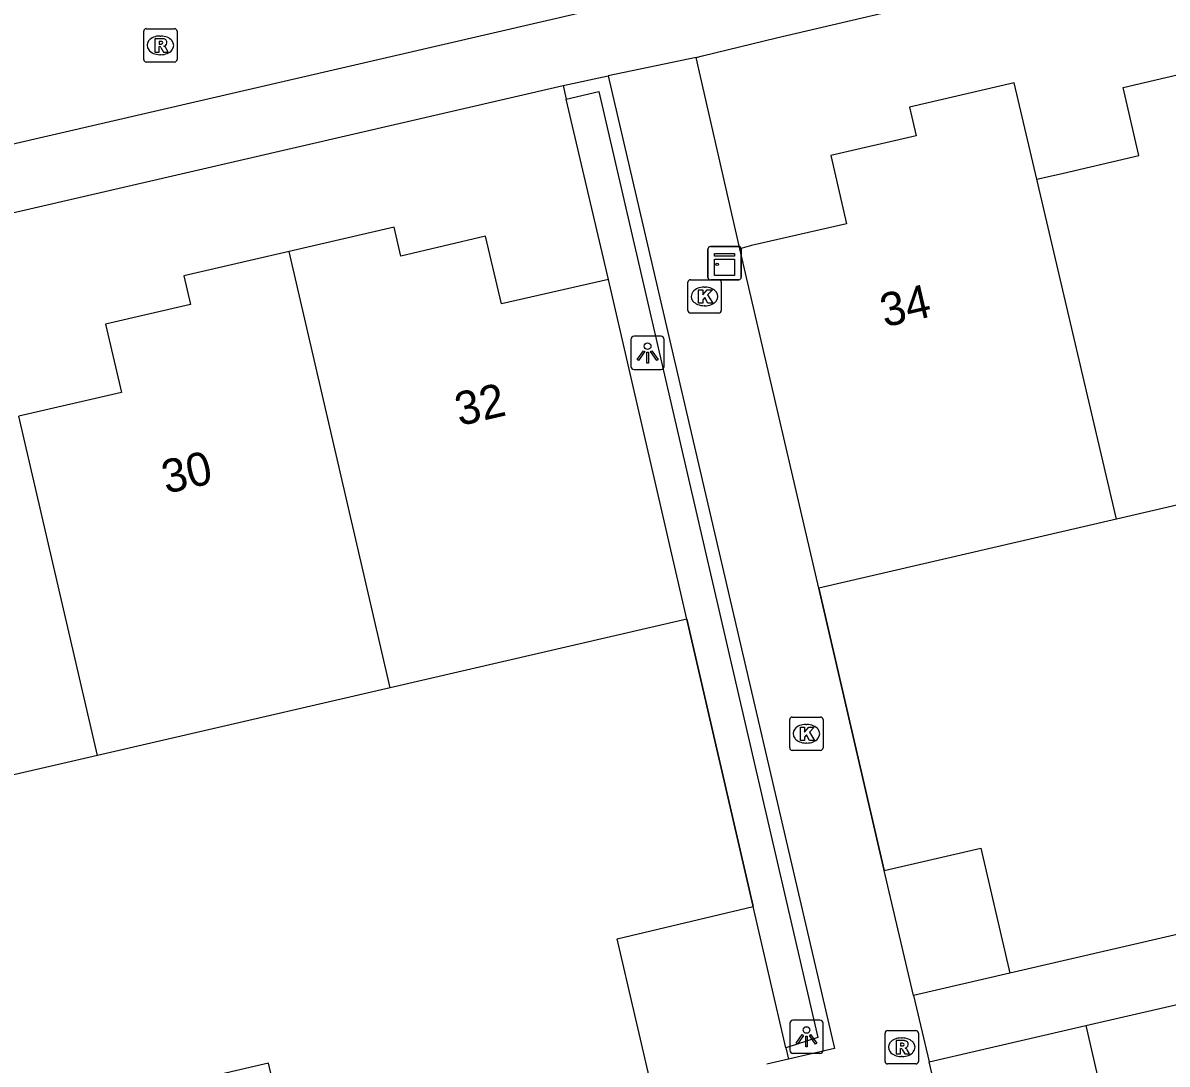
# Model space of a CAD drawing. Extents: x 156414 to 157775, y 382335 to 383765.
# Drawn here: x 156836.53 to 156870.84, y 382800.66 to 382831.88 of the extents above; entities that cross this region are included whole.
import ezdxf

# ---------------------------------------------------------------- set-up
doc = ezdxf.new("R2010")
doc.units = 0
for name, color, linetype in [('IMGEO_Groenvoorziening', 7, 'Continuous'), ('IMGEO_Kast', 7, 'Continuous'), ('IMGEO_Kolk', 7, 'Continuous'), ('IMGEO_Lichtpunt', 7, 'Continuous'), ('IMGEO_Muur', 7, 'Continuous'), ('IMGEO_Pand', 7, 'Continuous'), ('IMGEO_Pand_nummerreeks', 7, 'Continuous'), ('IMGEO_Rijbaan_lokaal_gesloten', 7, 'Continuous'), ('IMGEO_Rioolput', 7, 'Continuous'), ('IMGEO_Voetpad_open', 7, 'Continuous')]:
    doc.layers.add(name, color=color, linetype=linetype)

msp = doc.modelspace()

# ---------------------------------------------------------------- linework, layer by layer
at = {"layer": 'IMGEO_Groenvoorziening'}
for points in [[(156854.088, 382824.184), (156852.823, 382829.586)], [(156858.429, 382805.383), (156856.435, 382813.996)]]:
    msp.add_lwpolyline(points, dxfattribs=at)
at = {"layer": 'IMGEO_Kast'}
for p, q in [((156857.069, 382824.248), (156857.069, 382825.089)), ((156857.069, 382825.089), (156857.069, 382824.248)), ((156857.144, 382825.173), (156857.985, 382825.173)), ((156857.985, 382825.173), (156857.144, 382825.173)), ((156858.069, 382825.098), (156858.069, 382824.257)), ((156858.069, 382824.257), (156858.069, 382825.098)), ((156857.994, 382824.173), (156857.153, 382824.173)), ((156857.153, 382824.173), (156857.994, 382824.173))]:
    msp.add_line(p, q, dxfattribs=at)
for points in [[(156857.264, 382824.963), (156857.864, 382824.963), (156857.864, 382824.878), (156857.264, 382824.878), (156857.264, 382824.963)], [(156857.264, 382824.788), (156857.864, 382824.788), (156857.864, 382824.299), (156857.264, 382824.299), (156857.264, 382824.788)]]:
    msp.add_lwpolyline(points, dxfattribs=at)
msp.add_circle((156857.348, 382824.637), 0.0377, dxfattribs=at)
for centre, start, end in [((156857.147, 382825.095), 92.4484, 184.2845), ((156857.147, 382825.095), 92.4484, 184.2845), ((156857.991, 382825.095), 2.4484, 94.2845), ((156857.991, 382825.095), 2.4484, 94.2845), ((156857.147, 382824.251), 182.4484, 274.2845), ((156857.147, 382824.251), 182.4484, 274.2845), ((156857.991, 382824.251), 272.4484, 4.2845), ((156857.991, 382824.251), 272.4484, 4.2845)]:
    msp.add_arc(centre, 0.0779, start, end, dxfattribs=at)
at = {"layer": 'IMGEO_Kolk'}
for p, q in [((156856.47, 382823.25), (156856.47, 382824.102)), ((156856.545, 382824.176), (156857.397, 382824.176)), ((156857.471, 382824.102), (156857.471, 382823.25)), ((156856.958, 382823.956), (156856.983, 382823.956)), ((156856.981, 382823.396), (156856.956, 382823.396)), ((156857.397, 382823.176), (156856.545, 382823.176)), ((156859.522, 382810.138), (156859.522, 382810.99)), ((156859.597, 382811.064), (156860.449, 382811.064)), ((156860.523, 382810.99), (156860.523, 382810.138)), ((156860.01, 382810.844), (156860.035, 382810.844)), ((156860.033, 382810.284), (156860.008, 382810.284)), ((156860.449, 382810.064), (156859.597, 382810.064))]:
    msp.add_line(p, q, dxfattribs=at)
for points in [[(156856.47, 382823.25), (156856.47, 382824.102)], [(156856.545, 382824.176), (156857.397, 382824.176)], [(156857.471, 382824.102), (156857.471, 382823.25)], [(156856.791, 382823.876), (156856.914, 382823.876), (156856.914, 382823.725), (156857.044, 382823.876), (156857.208, 382823.876), (156857.062, 382823.725), (156857.215, 382823.476), (156857.063, 382823.476), (156856.978, 382823.64), (156856.914, 382823.573), (156856.914, 382823.476), (156856.791, 382823.476), (156856.791, 382823.876)], [(156857.397, 382823.176), (156856.545, 382823.176)], [(156859.522, 382810.138), (156859.522, 382810.99)], [(156859.597, 382811.064), (156860.449, 382811.064)], [(156860.523, 382810.99), (156860.523, 382810.138)], [(156859.843, 382810.764), (156859.966, 382810.764), (156859.966, 382810.613), (156860.096, 382810.764), (156860.26, 382810.764), (156860.114, 382810.613), (156860.267, 382810.364), (156860.115, 382810.364), (156860.03, 382810.528), (156859.966, 382810.461), (156859.966, 382810.364), (156859.843, 382810.364), (156859.843, 382810.764)], [(156860.449, 382810.064), (156859.597, 382810.064)]]:
    msp.add_lwpolyline(points, dxfattribs=at)
for centre, start, end in [((156856.547, 382824.1), 91.552, 178.448), ((156856.547, 382824.1), 91.552, 178.448), ((156857.395, 382824.1), 1.552, 88.448), ((156857.395, 382824.1), 1.552, 88.448), ((156856.547, 382823.252), 181.552, 268.448), ((156856.547, 382823.252), 181.552, 268.448), ((156857.395, 382823.252), 271.552, 358.448), ((156857.395, 382823.252), 271.552, 358.448), ((156859.599, 382810.988), 91.552, 178.448), ((156859.599, 382810.988), 91.552, 178.448), ((156860.447, 382810.988), 1.552, 88.448), ((156860.447, 382810.988), 1.552, 88.448), ((156859.599, 382810.14), 181.552, 268.448), ((156859.599, 382810.14), 181.552, 268.448), ((156860.447, 382810.14), 271.552, 358.448), ((156860.447, 382810.14), 271.552, 358.448)]:
    msp.add_arc(centre, 0.0765, start, end, dxfattribs=at)
for centre, major_axis, ratio, start_param, end_param in [((156856.957, 382823.676), (-0.387, 0.002), 0.722429, 4.712389, 7.853982), ((156856.982, 382823.676), (-0.39, 0.002), 0.717154, 1.570796, 4.712389), ((156860.009, 382810.564), (-0.387, 0.002), 0.722429, 4.712389, 7.853982), ((156860.034, 382810.564), (-0.39, 0.002), 0.717154, 1.570796, 4.712389)]:
    msp.add_ellipse(centre, major_axis=major_axis, ratio=ratio, start_param=start_param, end_param=end_param, dxfattribs=at)
at = {"layer": 'IMGEO_Lichtpunt'}
for p, q in [((156854.763, 382822.385), (156854.763, 382821.578)), ((156854.763, 382822.385), (156854.763, 382821.578)), ((156855.665, 382822.48), (156854.857, 382822.48)), ((156855.665, 382822.48), (156854.857, 382822.48)), ((156855.759, 382821.578), (156855.759, 382822.385)), ((156855.759, 382821.578), (156855.759, 382822.385)), ((156854.857, 382821.484), (156855.665, 382821.484)), ((156854.857, 382821.484), (156855.665, 382821.484)), ((156859.527, 382801.882), (156859.527, 382801.075)), ((156859.527, 382801.882), (156859.527, 382801.075)), ((156860.429, 382801.977), (156859.621, 382801.977)), ((156860.429, 382801.977), (156859.621, 382801.977)), ((156860.523, 382801.075), (156860.523, 382801.882)), ((156860.523, 382801.075), (156860.523, 382801.882)), ((156859.621, 382800.981), (156860.429, 382800.981)), ((156859.621, 382800.981), (156860.429, 382800.981))]:
    msp.add_line(p, q, dxfattribs=at)
for points in [[(156855.137, 382822.049), (156855.176, 382822.021), (156854.988, 382821.759), (156854.95, 382821.786), (156855.137, 382822.049)], [(156855.239, 382822.001), (156855.286, 382822.001), (156855.286, 382821.679), (156855.239, 382821.679), (156855.239, 382822.001)], [(156855.349, 382822.021), (156855.387, 382822.048), (156855.574, 382821.786), (156855.535, 382821.758), (156855.349, 382822.021)], [(156859.901, 382801.546), (156859.94, 382801.518), (156859.752, 382801.256), (156859.714, 382801.283), (156859.901, 382801.546)], [(156860.003, 382801.498), (156860.05, 382801.498), (156860.05, 382801.176), (156860.003, 382801.176), (156860.003, 382801.498)], [(156860.113, 382801.518), (156860.151, 382801.545), (156860.338, 382801.283), (156860.299, 382801.255), (156860.113, 382801.518)]]:
    msp.add_lwpolyline(points, dxfattribs=at)
for centre in [(156855.262, 382822.183), (156860.026, 382801.68)]:
    msp.add_circle(centre, 0.0994, dxfattribs=at)
for centre, start, end in [((156854.857, 382822.385), 90, 180), ((156854.857, 382822.385), 90, 180), ((156855.665, 382822.385), 0, 90), ((156855.665, 382822.385), 0, 90), ((156854.857, 382821.578), 180, 270), ((156854.857, 382821.578), 180, 270), ((156855.665, 382821.578), 270, 0), ((156855.665, 382821.578), 270, 360), ((156859.621, 382801.882), 90, 180), ((156859.621, 382801.882), 90, 180), ((156860.429, 382801.882), 0, 90), ((156860.429, 382801.882), 0, 90), ((156859.621, 382801.075), 180, 270), ((156859.621, 382801.075), 180, 270), ((156860.429, 382801.075), 270, 0), ((156860.429, 382801.075), 270, 360)]:
    msp.add_arc(centre, 0.0946, start, end, dxfattribs=at)
at = {"layer": 'IMGEO_Muur'}
for points in [[(156852.727, 382829.996), (156854.08, 382830.294)], [(156854.08, 382830.294), (156860.871, 382801.126), (156859.483, 382800.805)], [(156852.727, 382829.996), (156852.823, 382829.586)], [(156852.823, 382829.586), (156853.8, 382829.822), (156860.37, 382801.457), (156859.404, 382801.15)], [(156862.355, 382806.461), (156860.401, 382814.925)], [(156856.435, 382813.996), (156858.429, 382805.383)]]:
    msp.add_lwpolyline(points, dxfattribs=at)
at = {"layer": 'IMGEO_Pand'}
for points in [[(156866.935, 382827.191), (156867.151, 382827.241), (156867.738, 382827.376), (156869.996, 382827.897), (156869.524, 382829.944), (156872.086, 382830.535), (156871.889, 382831.393), (156875.024, 382832.117), (156875.698, 382829.25)], [(156866.935, 382827.191), (156866.258, 382830.078), (156863.117, 382829.352), (156863.315, 382828.495), (156860.753, 382827.902), (156861.226, 382825.856), (156858.381, 382825.198), (156858.233, 382825.158), (156858.03, 382825.104)], [(156869.326, 382817.001), (156866.935, 382827.191)], [(156854.088, 382824.184), (156850.878, 382823.45), (156850.4, 382825.479), (156847.859, 382824.88), (156847.662, 382825.748), (156844.51, 382825.019)], [(156844.51, 382825.019), (156841.353, 382824.289), (156841.551, 382823.431), (156839.009, 382822.843), (156839.482, 382820.797), (156836.409, 382820.086)], [(156847.542, 382811.941), (156844.51, 382825.019)], [(156860.401, 382814.925), (156858.03, 382825.104)], [(156856.435, 382813.996), (156854.088, 382824.184)], [(156838.763, 382809.913), (156836.409, 382820.086)], [(156878.096, 382819.04), (156869.326, 382817.001)], [(156869.326, 382817.001), (156860.401, 382814.925)], [(156856.435, 382813.996), (156847.542, 382811.941)], [(156847.542, 382811.941), (156838.763, 382809.913)], [(156838.763, 382809.913), (156830.005, 382807.89)], [(156862.355, 382806.461), (156865.257, 382807.132), (156866.124, 382803.38)], [(156863.234, 382802.713), (156862.355, 382806.461)], [(156855.404, 382799.852), (156854.352, 382804.41), (156858.429, 382805.383)], [(156859.404, 382801.15), (156858.429, 382805.383)], [(156866.124, 382803.38), (156863.234, 382802.713)], [(156863.704, 382800.728), (156868.402, 382801.813)], [(156868.402, 382801.813), (156868.894, 382799.682), (156864.203, 382798.597)], [(156859.404, 382801.15), (156859.483, 382800.805)], [(156841.795, 382796.81), (156844.638, 382797.466), (156843.896, 382800.683), (156841.051, 382800.027)], [(156859.483, 382800.805), (156858.834, 382800.653)], [(156864.203, 382798.597), (156863.704, 382800.728)]]:
    msp.add_lwpolyline(points, dxfattribs=at)
at = {"layer": 'IMGEO_Rijbaan_lokaal_gesloten'}
msp.add_lwpolyline([(156926.664, 382849.268), (156923.197, 382848.454), (156856.378, 382832.904), (156817.084, 382823.811), (156780.281, 382815.295), (156707.464, 382798.538)], dxfattribs=at)
at = {"layer": 'IMGEO_Rioolput'}
for p, q in [((156840.149, 382830.778), (156840.149, 382831.63)), ((156840.224, 382831.704), (156841.076, 382831.704)), ((156841.15, 382831.63), (156841.15, 382830.778)), ((156840.637, 382831.484), (156840.662, 382831.484)), ((156840.66, 382830.924), (156840.635, 382830.924)), ((156841.076, 382830.704), (156840.224, 382830.704)), ((156862.381, 382800.737), (156862.381, 382801.589)), ((156862.456, 382801.663), (156863.308, 382801.663)), ((156862.869, 382801.443), (156862.894, 382801.443)), ((156863.382, 382801.589), (156863.382, 382800.737)), ((156863.308, 382800.663), (156862.456, 382800.663)), ((156862.892, 382800.883), (156862.867, 382800.883))]:
    msp.add_line(p, q, dxfattribs=at)
for points in [[(156840.149, 382830.778), (156840.149, 382831.63)], [(156840.224, 382831.704), (156841.076, 382831.704)], [(156841.15, 382831.63), (156841.15, 382830.778)], [(156840.738, 382831.402), (156840.486, 382831.404), (156840.486, 382831.004)], [(156840.664, 382831.323), (156840.61, 382831.323), (156840.61, 382831.242)], [(156840.61, 382831.242), (156840.662, 382831.242)], [(156840.486, 382831.004), (156840.61, 382831.004), (156840.61, 382831.166), (156840.621, 382831.166)], [(156840.668, 382831.137), (156840.739, 382831.004), (156840.879, 382831.004), (156840.814, 382831.13)], [(156841.076, 382830.704), (156840.224, 382830.704)], [(156862.381, 382800.737), (156862.381, 382801.589)], [(156862.456, 382801.663), (156863.308, 382801.663)], [(156862.97, 382801.361), (156862.718, 382801.363), (156862.718, 382800.963)], [(156863.382, 382801.589), (156863.382, 382800.737)], [(156862.718, 382800.963), (156862.842, 382800.963), (156862.842, 382801.125), (156862.853, 382801.125)], [(156862.896, 382801.282), (156862.842, 382801.282), (156862.842, 382801.201)], [(156862.842, 382801.201), (156862.894, 382801.201)], [(156862.9, 382801.096), (156862.971, 382800.963), (156863.111, 382800.963), (156863.046, 382801.089)], [(156863.308, 382800.663), (156862.456, 382800.663)]]:
    msp.add_lwpolyline(points, dxfattribs=at)
for centre, radius, start, end in [((156840.226, 382831.628), 0.0765, 91.552, 178.448), ((156840.226, 382831.628), 0.0765, 91.552, 178.448), ((156841.074, 382831.628), 0.0765, 1.552, 88.448), ((156841.074, 382831.628), 0.0765, 1.552, 88.448), ((156840.646, 382831.431), 0.19, 274.7715, 282.9687), ((156840.67, 382831.227), 0.0964, 77.0061, 93.1865), ((156840.684, 382831.284), 0.0378, 276.6634, 79.6772), ((156840.737, 382831.292), 0.109, 350.3612, 89.416), ((156840.735, 382831.292), 0.112, 277.5842, 350.9817), ((156840.62, 382831.113), 0.0533, 26.0293, 88.6989), ((156840.719, 382831.077), 0.108, 29.5134, 73.7905), ((156840.226, 382830.78), 0.0765, 181.552, 268.448), ((156840.226, 382830.78), 0.0765, 181.552, 268.448), ((156841.074, 382830.78), 0.0765, 271.552, 358.448), ((156841.074, 382830.78), 0.0765, 271.552, 358.448), ((156862.458, 382801.587), 0.0765, 91.552, 178.448), ((156862.458, 382801.587), 0.0765, 91.552, 178.448), ((156862.969, 382801.251), 0.109, 350.3612, 89.416), ((156863.306, 382801.587), 0.0765, 1.552, 88.448), ((156863.306, 382801.587), 0.0765, 1.552, 88.448), ((156862.852, 382801.072), 0.0533, 26.0293, 88.6989), ((156862.878, 382801.39), 0.19, 274.7715, 282.9687), ((156862.902, 382801.186), 0.0964, 77.0061, 93.1865), ((156862.916, 382801.243), 0.0378, 276.6634, 79.6772), ((156862.967, 382801.251), 0.112, 277.5842, 350.9817), ((156862.951, 382801.036), 0.108, 29.5134, 73.7905), ((156862.458, 382800.739), 0.0765, 181.552, 268.448), ((156862.458, 382800.739), 0.0765, 181.552, 268.448), ((156863.306, 382800.739), 0.0765, 271.552, 358.448), ((156863.306, 382800.739), 0.0765, 271.552, 358.448)]:
    msp.add_arc(centre, radius, start, end, dxfattribs=at)
for centre, major_axis, ratio, start_param, end_param in [((156840.636, 382831.204), (-0.387, 0.002), 0.722429, 4.712389, 7.853982), ((156840.661, 382831.204), (-0.39, 0.002), 0.717154, 1.570796, 4.712389), ((156862.868, 382801.163), (-0.387, 0.002), 0.722429, 4.712389, 7.853982), ((156862.893, 382801.163), (-0.39, 0.002), 0.717154, 1.570796, 4.712389)]:
    msp.add_ellipse(centre, major_axis=major_axis, ratio=ratio, start_param=start_param, end_param=end_param, dxfattribs=at)
at = {"layer": 'IMGEO_Voetpad_open'}
for points in [[(156856.714, 382830.844), (156856.91, 382830.891), (156859.126, 382831.425), (156927.114, 382847.315)], [(156856.714, 382830.844), (156854.08, 382830.294)], [(156858.03, 382825.104), (156856.714, 382830.844)], [(156782.34, 382813.73), (156852.727, 382829.996)], [(156860.401, 382814.925), (156862.355, 382806.461)], [(156910.089, 382813.546), (156866.124, 382803.38)], [(156863.234, 382802.713), (156863.704, 382800.728)], [(156868.402, 382801.813), (156873.186, 382802.919)]]:
    msp.add_lwpolyline(points, dxfattribs=at)

# ---------------------------------------------------------------- texts
at = {"layer": 'IMGEO_Pand_nummerreeks'}
for s, rotation, p in [('34', 13.0978, (156862.371, 382822.746)), ('32', 13.0048, (156849.617, 382819.785)), ('30', 13.0048, (156840.822, 382817.753))]:
    msp.add_text(s, height=1, rotation=rotation, dxfattribs=at).set_placement(p)

doc.saveas('drawing.dxf')
